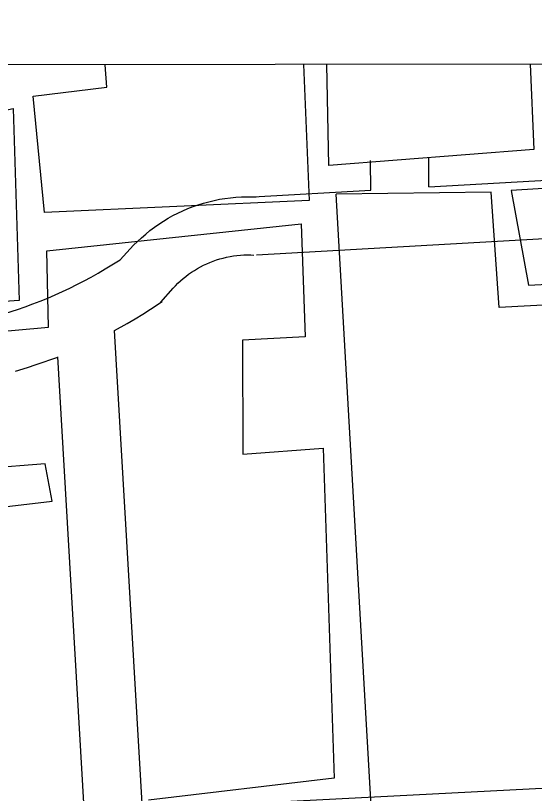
# Model space of a CAD drawing. Extents: x 3313447 to 3351316, y 703786 to 729172.
# Drawn here: x 3331578.5 to 3331845.9, y 726995.5 to 727396.8 of the extents above; entities that cross this region are included whole.
import ezdxf

# ---------------------------------------------------------------- set-up
doc = ezdxf.new("R2010")
doc.units = 0
for name, color, linetype in [('V-GRID-FRAM', 7, 'Continuous'), ('V-ROAD-CNTR', 7, 'Continuous'), ('V-UTIL-LINE', 7, 'Continuous')]:
    doc.layers.add(name, color=color, linetype=linetype)

msp = doc.modelspace()

# ---------------------------------------------------------------- linework, layer by layer
at = {"layer": 'V-GRID-FRAM'}
msp.add_lwpolyline([(3317576.91, 727351.01), (3317595.43, 709166.01), (3349105.76, 709211.84), (3349071.38, 727396.82), (3317576.91, 727351.01)], dxfattribs=at)
at = {"layer": 'V-ROAD-CNTR'}
for points in [[(3331791.58, 727308.38), (3332207.56, 727332.01), (3332211.2, 727332.07)], [(3331761.59, 727306.68), (3331761.49, 727322.05)], [(3331791.58, 727308.38), (3331791.48, 727323.19)], [(3331701.01, 727303.24), (3331761.59, 727306.68)], [(3331632.31, 727270.78), (3331639.32, 727278.28), (3331641.33, 727280.29), (3331643.41, 727282.22), (3331645.55, 727284.08), (3331647.75, 727285.87), (3331650.01, 727287.58), (3331652.34, 727289.21), (3331654.71, 727290.76), (3331657.14, 727292.23), (3331659.62, 727293.61), (3331662.14, 727294.9), (3331664.71, 727296.11), (3331667.31, 727297.23), (3331669.96, 727298.26), (3331672.64, 727299.2), (3331675.34, 727300.04), (3331678.08, 727300.79), (3331680.84, 727301.44), (3331683.62, 727302), (3331686.42, 727302.47), (3331689.23, 727302.83), (3331692.06, 727303.1), (3331694.89, 727303.27), (3331697.73, 727303.35), (3331700.52, 727303.32), (3331702.43, 727303.25)], [(3331702.71, 727273.28), (3332208.66, 727302.03), (3332212.54, 727302.09)], [(3331653.34, 727248.86), (3331659.66, 727256.11), (3331660.89, 727257.42), (3331662.17, 727258.7), (3331663.48, 727259.93), (3331664.84, 727261.11), (3331666.24, 727262.24), (3331667.68, 727263.33), (3331669.15, 727264.36), (3331670.66, 727265.35), (3331672.21, 727266.28), (3331673.78, 727267.16), (3331675.38, 727267.98), (3331677.01, 727268.75), (3331678.67, 727269.46), (3331680.35, 727270.11), (3331682.05, 727270.71), (3331683.77, 727271.24), (3331685.51, 727271.72), (3331687.26, 727272.13), (3331689.03, 727272.49), (3331690.81, 727272.78), (3331692.59, 727273.02), (3331694.39, 727273.19), (3331696.18, 727273.3), (3331697.98, 727273.34), (3331699.82, 727273.33), (3331701.29, 727273.27)], [(3331573.46, 727243.23), (3331579.53, 727245.21), (3331583.45, 727246.57), (3331587.35, 727248), (3331591.22, 727249.5), (3331595.06, 727251.07), (3331598.87, 727252.71), (3331602.65, 727254.42), (3331606.4, 727256.19), (3331610.12, 727258.04), (3331613.81, 727259.95), (3331617.45, 727261.92), (3331621.07, 727263.96), (3331624.64, 727266.07), (3331632.31, 727270.78)], [(3331629.46, 727234.25), (3331636.07, 727237.98), (3331640.11, 727240.36), (3331644.11, 727242.82), (3331648.06, 727245.35), (3331654.1, 727249.36)], [(3331643.9, 726987.38), (3331629.46, 727234.25)], [(3331578.47, 727213.43), (3331584.64, 727215.32), (3331589.1, 727216.78), (3331600.2, 727220.63)], [(3331631.78, 726680.88), (3331600.2, 727220.76)], [(3332225.24, 727017.53), (3331643.9, 726987.38)]]:
    msp.add_lwpolyline(points, dxfattribs=at)
at = {"layer": 'V-UTIL-LINE'}
for p, q in [((3331845.7, 727327.64), (3331739.98, 727319.37)), ((3331763.75, 726953.93), (3331743.81, 727304.69)), ((3331833.98, 727306.54), (3331842.87, 727257.77))]:
    msp.add_line(p, q, dxfattribs=at)
for points in [[(3331568.31, 727347.05), (3331577.16, 727348.92), (3331580.29, 727249.73), (3331442.55, 727240.42), (3331441.06, 727265.06), (3331409.78, 727262.64), (3331410.65, 727240.53), (3331241.64, 727231), (3331238.06, 727292.92), (3331207.11, 727292.39), (3331202.7, 727370.83)], [(3331726.95, 727371.59), (3331729.86, 727301.33), (3331593.39, 727295.17), (3331587.6, 727355.2), (3331625.51, 727359.81), (3331624.73, 727371.44)], [(3331739.98, 727319.37), (3331738.9, 727371.61)], [(3331843.77, 727371.76), (3331845.7, 727327.64)], [(3331842.87, 727257.77), (3331971.87, 727264.66), (3331971.03, 727272.43), (3332017.63, 727275.28), (3332011.73, 727317.58), (3331833.98, 727306.54)], [(3331763.75, 726953.93), (3331976.44, 726962.69), (3331957.16, 727253.06), (3331827.73, 727246.17), (3331823.62, 727305.71), (3331743.81, 727304.69)], [(3331408.15, 727219.11), (3331595.39, 727235.98), (3331594.63, 727275.48), (3331725.75, 727289.39), (3331727.79, 727231.04), (3331695.47, 727229.35), (3331695.71, 727170.55), (3331737.02, 727173.55), (3331742.72, 727003.41), (3331647.07, 726992.06)], [(3331544.79, 727140.09), (3331597.33, 727146.2), (3331593.8, 727165.51), (3331532.74, 727160.78)]]:
    msp.add_lwpolyline(points, dxfattribs=at)

doc.saveas('drawing.dxf')
